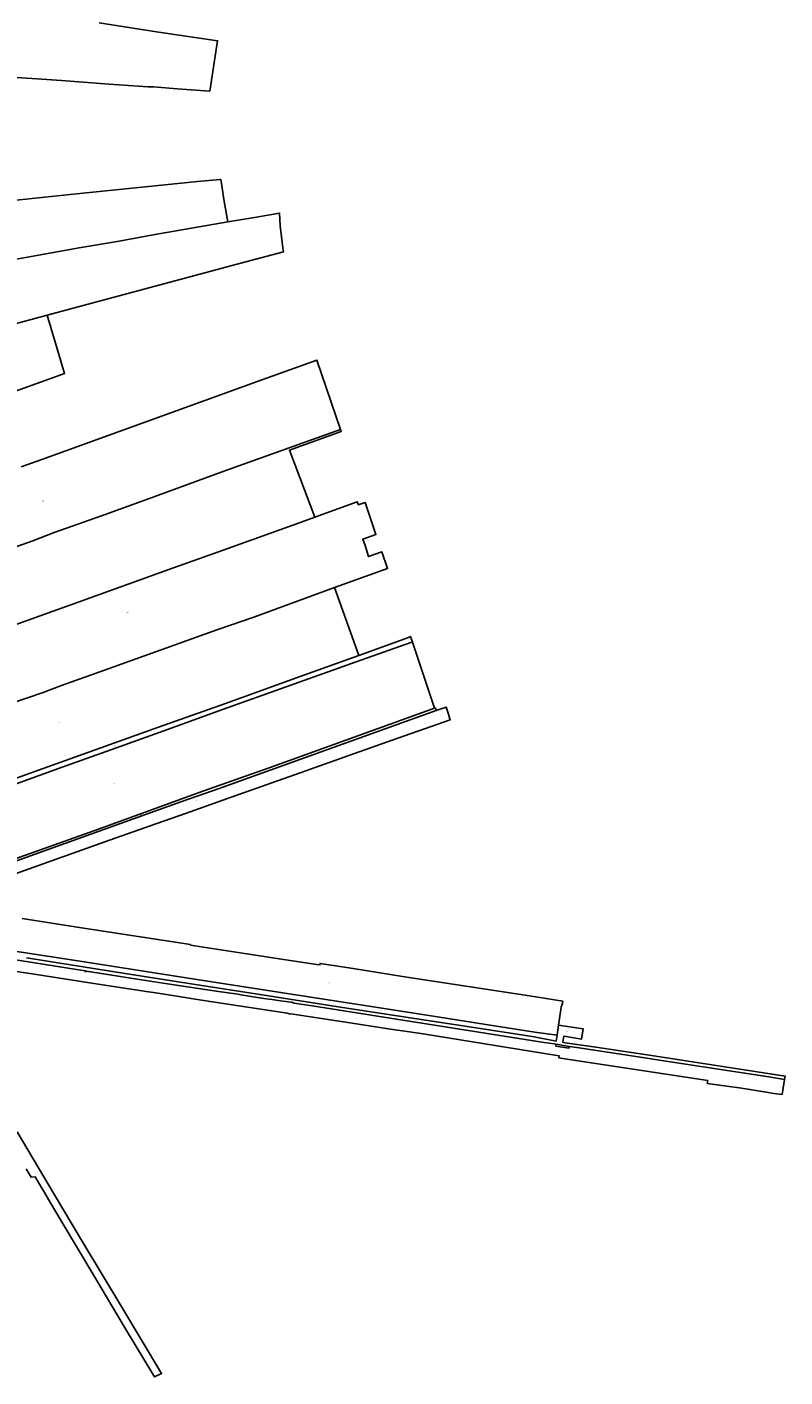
# Model space of a CAD drawing. Extents: x 177930 to 190767, y 381068 to 392034.
# Tile 310 of 318: x 189278 to 190767, y 383388 to 386039. Entities that reach past the tile are written whole.
import ezdxf
from ezdxf.enums import TextEntityAlignment as Align

# ---------------------------------------------------------------- set-up
doc = ezdxf.new("R2010")
doc.units = 0
doc.layers.add('B-XX-KG-GRENS_PERCEEL-GV', color=150, linetype='Continuous', lineweight=25)
doc.layers.add('B-XX-KG-GRENS_PERCEEL-S', color=150, linetype='Continuous', lineweight=25)
doc.styles.add('NLCS-ISO', font='NLCS-ISO.ttf', dxfattribs={"height": 1.8})

# ---------------------------------------------------------------- blocks, each defined once
blk = doc.blocks.new('SKG-PERCEELNUMMER-SO')
at = {"layer": 'DefPoints'}
blk.add_point((0, 0), dxfattribs=at)
at = {"style": 'NLCS-ISO', "oblique": 10, "flags": 1}
blk.add_attdef('GEMEENTECODE', text='', height=1.8, dxfattribs=at).set_placement((-0.5, 2.6), align=Align.MIDDLE_RIGHT)
at = {"style": 'NLCS-ISO', "oblique": 10}
blk.add_attdef('PERCEELNUMMER', text='', height=1.8, dxfattribs=at).set_placement((0, 0), align=Align.MIDDLE_CENTER)
at = {"style": 'NLCS-ISO', "oblique": 10, "flags": 1}
blk.add_attdef('SECTIE', text='', height=1.8, dxfattribs=at).set_placement((0.5, 2.5), align=Align.MIDDLE_LEFT)

msp = doc.modelspace()

# ---------------------------------------------------------------- linework, layer by layer
at = {"layer": 'B-XX-KG-GRENS_PERCEEL-GV'}
for points in [[(188518.755, 386182.351), (188551.961, 385990.772), (188814.298, 385971.827), (189022.417, 385956.797), (189182.095, 385945.265), (189239.163, 385941.273), (189345.806, 385933.811), (189439.04, 385926.988), (189515.03, 385921.771), (189526.389, 385921.143), (189573.007, 385917.842), (189636.867, 385913.28), (189652.116, 386011.912), (189531.882, 386029.627), (189419.272, 386047.011)], [(189134.867, 384975.604), (189289.098, 385030.261), (189330.951, 385046.151), (189424.337, 385079.352), (189500.299, 385106.515), (189528.912, 385116.875), (189666.521, 385167.34), (189893.445, 385248.924), (189847.42, 385385.012), (189740.747, 385346.501), (189392.306, 385220.709), (189307.067, 385189.937), (189266.185, 385175.239)], [(189078.737, 384802.094), (189363.608, 384904.22), (189556.417, 384973.666), (189654.211, 385008.575), (189808.985, 385063.963), (189842.94, 385076.482), (189793.147, 385208.169), (189894.973, 385244.406), (189893.445, 385248.924), (189666.521, 385167.34), (189528.912, 385116.875), (189500.299, 385106.515), (189424.337, 385079.352), (189330.951, 385046.151), (189289.098, 385030.261), (189134.867, 384975.604)], [(189248.339, 384710.986), (189307.909, 384731.777), (189345.679, 384745.958), (189429.754, 384775.929), (189652.737, 384855.585), (189723.164, 384880.42), (189824.723, 384917.634), (189881.826, 384938.095), (189985.921, 384975.394), (189974.829, 385008.21), (189948.46, 384999.185), (189941.813, 385020.835), (189937.285, 385033.392), (189963.279, 385042.382), (189941.922, 385105.567), (189928.546, 385101.014), (189928.107, 385102.138), (189926.924, 385105.523), (189926.415, 385106.899), (189842.94, 385076.482), (189808.985, 385063.963), (189654.211, 385008.575), (189556.417, 384973.666), (189363.608, 384904.22), (189078.737, 384802.094)], [(189191.012, 384529.567), (189346.68, 384585.647), (189451.361, 384622.561), (189562.945, 384662.664), (189654.595, 384695.899), (189933.627, 384795.642), (189989.28, 384815.321), (190031.694, 384830.386), (190034.703, 384831.072), (190030.948, 384842.183), (190027.072, 384840.282), (189929.331, 384805.071), (189821.793, 384766.331), (189667.401, 384710.756), (189536.302, 384663.825), (189274.816, 384570.538)], [(189254.281, 384376.241), (189439.556, 384442.03), (189532.831, 384474.949), (189588.838, 384494.715), (189671.784, 384523.985), (189749.879, 384551.687), (189825.774, 384578.606), (189910.189, 384608.483), (189994.797, 384638.424), (190109.213, 384678.798), (190108.019, 384682.349), (190105.536, 384689.733), (190100.858, 384703.644), (190098.984, 384702.972), (190081.575, 384696.733), (189655.225, 384543.901), (189579.897, 384517.379), (189268.556, 384405.809)], [(189210.333, 384230.964), (189377.806, 384205.222), (189611.391, 384168.485), (189826.874, 384135.352), (189962.537, 384114.303), (190088.005, 384094.517), (190200.23, 384076.797), (190275.092, 384065.14), (190318.99, 384059.358), (190321.865, 384078.795), (190327.072, 384114.004), (190329.849, 384121.946), (190330.462, 384126.012), (190264.999, 384136.246), (190144.21, 384155.083), (190045.596, 384170.23), (190015.548, 384174.84), (189918.71, 384189.997), (189853.576, 384200.085), (189853.044, 384197.131), (189847.053, 384198.059), (189773.376, 384209.47), (189649.792, 384228.281), (189598.821, 384236.143), (189598.959, 384237.133), (189385.04, 384270.115), (189268.415, 384288.189)], [(189212.607, 384191.181), (189296.658, 384178.217), (189409.314, 384160.842), (189516.673, 384144.283), (189521.975, 384143.464), (189551.625, 384138.881), (189620.778, 384128.193), (189788.785, 384102.226), (189793.435, 384101.507), (189800.411, 384100.429), (189834.406, 384095.175), (189908.217, 384083.928), (189991.72, 384071.205), (190028.813, 384065.553), (190059.807, 384061.045), (190314.884, 384019.844), (190323.247, 384018.493), (190322.713, 384015.111), (190326.037, 384014.355), (190614.869, 383970.029), (190614.056, 383964.502), (190676.498, 383955.748), (190676.965, 383955.682), (190677.297, 383955.631), (190729.927, 383947.477), (190729.908, 383947.36), (190744.455, 383945.098), (190761.057, 383942.777), (190765.675, 383972.441), (190734.881, 383977.208), (190545.86, 384006.569), (190469.981, 384017.947), (190357.896, 384035.228), (190343.071, 384037.23), (190342.561, 384033.891), (190316.627, 384037.956), (190317.18, 384041.565), (190313.606, 384042.163), (190293.948, 384045.131), (189837.778, 384116.776), (189802.328, 384122.161), (189797.273, 384123.937), (189780.595, 384126.075), (189758.672, 384129.252), (189742.931, 384131.293), (189697.853, 384138.67), (189692.396, 384140.099), (189687.203, 384140.669), (189654.127, 384145.369), (189553.806, 384160.219), (189494.099, 384169.478), (189394.857, 384185.299), (189393.827, 384184.193), (189392.752, 384183.913), (189392.228, 384185.709), (189370.893, 384188.916), (189147.145, 384224.093)], [(189147.145, 384224.093), (189370.893, 384188.916), (189392.228, 384185.709), (189392.752, 384183.913), (189393.827, 384184.193), (189394.857, 384185.299), (189494.099, 384169.478), (189553.806, 384160.219), (189654.127, 384145.369), (189687.203, 384140.669), (189692.396, 384140.099), (189697.853, 384138.67), (189742.931, 384131.293), (189758.672, 384129.252), (189780.595, 384126.075), (189797.273, 384123.937), (189802.328, 384122.161), (189837.778, 384116.776), (190293.948, 384045.131), (190313.606, 384042.163), (190317.18, 384041.565), (190343.071, 384037.23), (190357.896, 384035.228), (190469.981, 384017.947), (190545.86, 384006.569), (190734.881, 383977.208), (190765.675, 383972.441), (190766.715, 383979.119), (190504.682, 384019.297), (190395.139, 384035.893), (190334.786, 384044.451), (190330.355, 384045.348), (190332.446, 384057.459), (190337.132, 384056.879), (190367.216, 384051.503), (190370.281, 384071.536), (190335.148, 384076.803), (190321.865, 384078.795), (190318.99, 384059.358), (190317.273, 384047.752), (190273.979, 384056.011), (190240.93, 384061.128), (190116.677, 384080.111), (190043.549, 384091.307), (189897.312, 384113.782), (189751.854, 384136.367), (189591.516, 384161.608), (189449.796, 384183.881), (189318.19, 384204.747), (189277.02, 384211.216)], [(189277.02, 384211.216), (189318.19, 384204.747), (189449.796, 384183.881), (189591.516, 384161.608), (189751.854, 384136.367), (189897.312, 384113.782), (190043.549, 384091.307), (190116.677, 384080.111), (190240.93, 384061.128), (190273.979, 384056.011), (190317.273, 384047.752), (190318.99, 384059.358), (190275.092, 384065.14), (190200.23, 384076.797), (190088.005, 384094.517), (189962.537, 384114.303), (189826.874, 384135.352), (189611.391, 384168.485), (189377.806, 384205.222), (189210.333, 384230.964)], [(189276.168, 383796.553), (189285.68, 383780.664), (189293.875, 383781.343), (189296.721, 383776.465), (189297.836, 383774.555), (189307.02, 383758.943), (189312.31, 383750.125), (189320.163, 383736.877), (189346.887, 383691.674), (189410.796, 383583.863), (189469.003, 383486.235), (189528.572, 383388.114), (189542.243, 383394.782), (189462.113, 383528.637), (189386.785, 383653.561), (189332.08, 383745.524), (189258.628, 383869.45)]]:
    msp.add_lwpolyline(points, dxfattribs=at)
for points in [[(188641.155, 385474.123), (188805.202, 385503.302), (188995.866, 385536.983), (189169.395, 385567.314), (189380.081, 385605.469), (189458.794, 385618.415), (189525.737, 385630.98), (189672.105, 385656.202), (189665.138, 385696.519), (189658.959, 385736.422), (189658.474, 385739.552), (189657.413, 385739.442), (189612.874, 385735.384), (189374.812, 385711.195), (189263.195, 385699.761), (189228.018, 385696.217), (189200.509, 385693.46), (189052.3, 385679.072), (188939.354, 385668.076), (188817.781, 385655.617), (188613.449, 385635.243)], [(189705.114, 385576.913), (189781.83, 385597.271), (189780.311, 385605.331), (189775.119, 385648.311), (189774.325, 385660.796), (189773.906, 385673.629), (189720.484, 385664.538), (189672.105, 385656.202), (189525.737, 385630.98), (189458.794, 385618.415), (189380.081, 385605.469), (189169.395, 385567.314), (188995.866, 385536.983), (188805.202, 385503.302), (188641.155, 385474.123), (188659.572, 385366.526), (188671.429, 385299.161), (188941.767, 385371.46), (189317.717, 385472.939)], [(189317.717, 385472.939), (188941.767, 385371.46), (188671.429, 385299.161), (188702.293, 385124.367), (189115.376, 385273.417), (189212.517, 385308.462), (189216.289, 385309.823), (189216.315, 385309.832), (189351.534, 385358.613)], [(188860.683, 384570.619), (188910.072, 384438.573), (189274.816, 384570.538), (189536.302, 384663.825), (189667.401, 384710.756), (189821.793, 384766.331), (189929.331, 384805.071), (189881.826, 384938.095), (189824.723, 384917.634), (189723.164, 384880.42), (189652.737, 384855.585), (189429.754, 384775.929), (189345.679, 384745.958), (189307.909, 384731.777), (189248.339, 384710.986), (189169.401, 384682.18), (189098.304, 384657.109), (189068.279, 384645.713), (188963.22, 384608.342), (188887.737, 384581.347)], [(190078.544, 384701.368), (190034.703, 384831.072), (190031.694, 384830.386), (189989.28, 384815.321), (189933.627, 384795.642), (189654.595, 384695.899), (189562.945, 384662.664), (189451.361, 384622.561), (189346.68, 384585.647), (189191.012, 384529.567), (188934.621, 384437.108), (188929.895, 384434.472), (188928.815, 384432.798), (188928.276, 384430.508), (188928.191, 384427.084), (188965.076, 384332.425), (188969.821, 384303.845), (189050.848, 384332.995), (189124.645, 384358.964), (189225.128, 384395.26), (189361.15, 384443.658), (189418.418, 384463.799), (189623.301, 384538.418), (189753.546, 384584.562)], [(190078.544, 384701.368), (189753.546, 384584.562), (189623.301, 384538.418), (189418.418, 384463.799), (189361.15, 384443.658), (189225.128, 384395.26), (189124.645, 384358.964), (189050.848, 384332.995), (188969.821, 384303.845), (188955.45, 384298.675), (188956.284, 384294.105), (188968.001, 384298.314), (188969.009, 384298.669), (189036.896, 384322.624), (189268.556, 384405.809), (189579.897, 384517.379), (189655.225, 384543.901), (190081.575, 384696.733), (190079.929, 384701.865)]]:
    msp.add_lwpolyline(points, close=True, dxfattribs=at)

# ---------------------------------------------------------------- block references
at = {"layer": 'B-XX-KG-GRENS_PERCEEL-S'}
for p, values in [((189309.27, 385107.931), {'PERCEELNUMMER': '119'}), ((189475.582, 384889.146), {'PERCEELNUMMER': '279'}), ((189341.469, 384673.432), {'PERCEELNUMMER': '287'}), ((189450.12, 384627.456), {'PERCEELNUMMER': '123'}), ((189448.611, 384553.836), {'PERCEELNUMMER': '124'}), ((189611.71, 384520.98), {'PERCEELNUMMER': '161'}), ((189501.256, 384491.841), {'PERCEELNUMMER': '125'}), ((189870.643, 384162.217), {'PERCEELNUMMER': '1114'}), ((189642.481, 384157.926), {'PERCEELNUMMER': '1119'}), ((189842.999, 384102.809), {'PERCEELNUMMER': '948'}), ((190337.633, 384066.958), {'PERCEELNUMMER': '1031'}), ((189291.96, 383789.376), {'PERCEELNUMMER': '1028'})]:
    msp.add_blockref('SKG-PERCEELNUMMER-SO', p, dxfattribs=at).add_auto_attribs(values)

doc.saveas('drawing.dxf')
